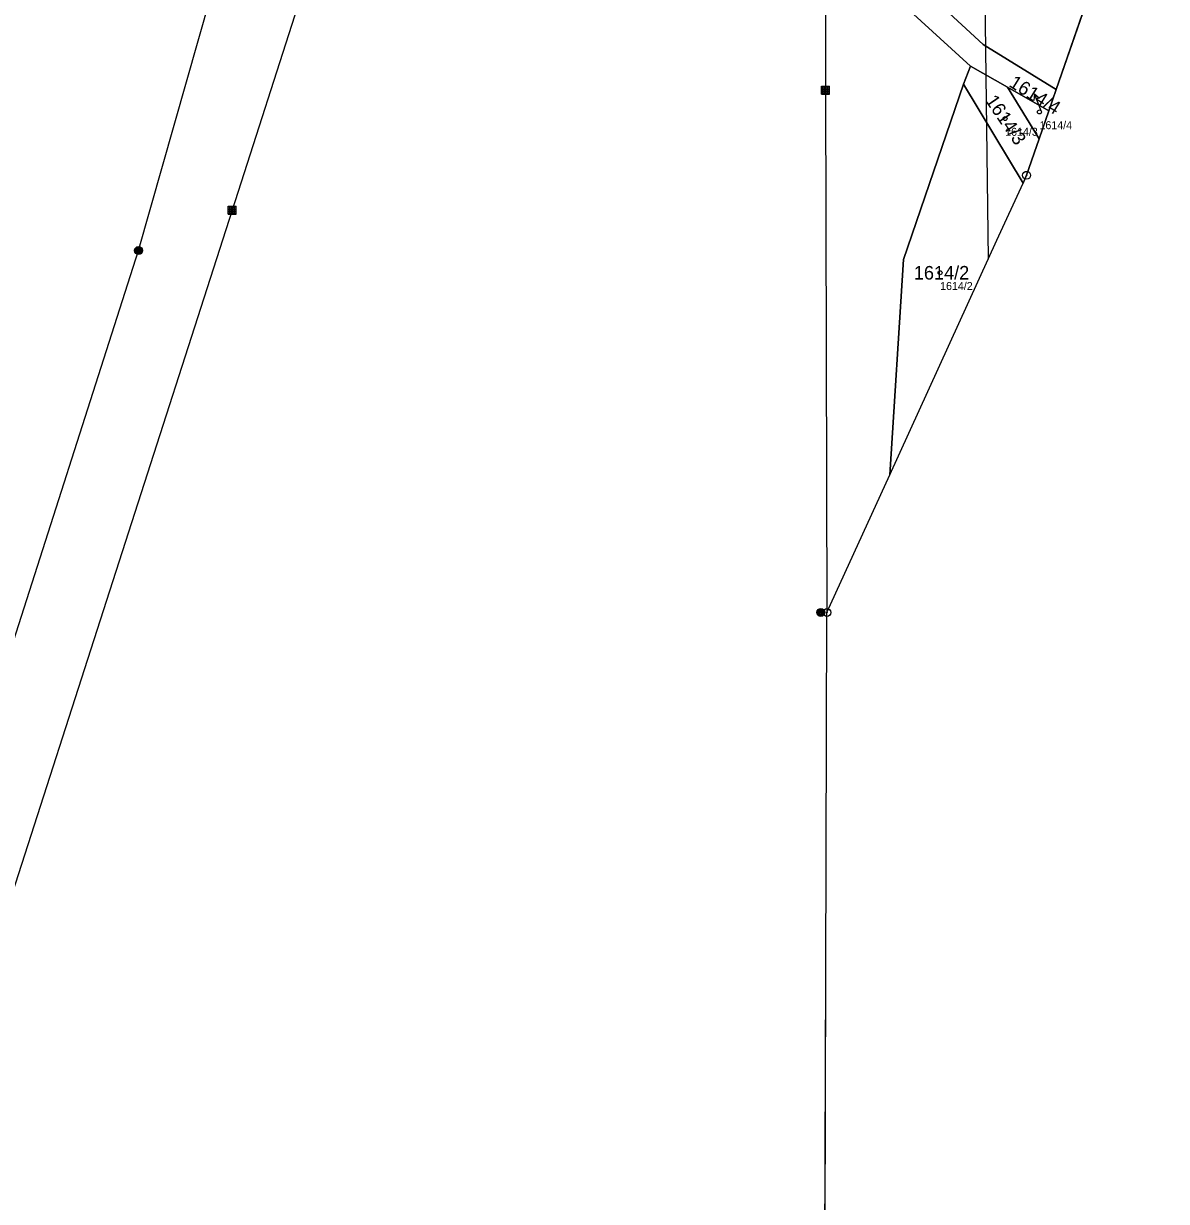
# Model space of a CAD drawing. Extents: x -653098 to -649479, y -997642 to -992666.
# Drawn here: x -650072.7 to -649929.3, y -996261.8 to -996114 of the extents above; entities that cross this region are included whole.
import ezdxf

# ---------------------------------------------------------------- set-up
doc = ezdxf.new("R2010")
doc.units = 0
for name, color, linetype in [('Definiční body', 7, 'Continuous'), ('Hranice parcel', 7, 'Continuous'), ('Parcelní čísla', 7, 'Continuous'), ('Polygon ku', 7, 'Continuous'), ('Polygon parcely', 7, 'Continuous'), ('Pop  PČ popisy', 7, 'Continuous'), ('Poz předměty', 7, 'Continuous'), ('Značky bodu BP', 7, 'Continuous')]:
    doc.layers.add(name, color=color, linetype=linetype)

msp = doc.modelspace()

# ---------------------------------------------------------------- linework, layer by layer
at = {"layer": 'Definiční body'}
for centre in [(-649949.5, -996125.94), (-649945.19, -996125.11), (-649957.66, -996145.29)]:
    msp.add_circle(centre, 0.25, dxfattribs=at)
at = {"layer": 'Hranice parcel'}
for p, q in [((-649929.26, -996082.31), (-649943.08, -996122.27)), ((-649954.71, -996121.6), (-649953.84, -996119.34)), ((-649953.84, -996119.34), (-649949.2, -996122)), ((-649947.25, -996134.03), (-649954.71, -996121.6)), ((-649945.22, -996128.48), (-649949.2, -996122)), ((-649949.2, -996122), (-649944.01, -996124.97)), ((-649943.08, -996122.27), (-649944.01, -996124.97)), ((-649944.01, -996124.97), (-649945.22, -996128.48)), ((-649950.53, -996141.2), (-649947.25, -996134.03)), ((-649972.15, -996279.43), (-649972, -996233.26))]:
    msp.add_line(p, q, dxfattribs=at)
for points in [[(-650075.91, -996004.07), (-650029.25, -996032.82), (-649991.3, -996074.8), (-649974.81, -996100.19), (-649953.84, -996119.34)], [(-649943.08, -996122.27), (-649952.27, -996116.65), (-649972.65, -996097.83), (-649990.06, -996071.79), (-649992.19, -996069.45)], [(-649963.97, -996170.64), (-649962.25, -996143.62), (-649954.71, -996121.6)], [(-649945.22, -996128.48), (-649946.81, -996133.06), (-649947.25, -996134.03)], [(-649963.97, -996170.64), (-649951.62, -996143.59), (-649950.53, -996141.2)], [(-649972, -996233.26), (-649971.86, -996187.93), (-649963.97, -996170.64)]]:
    msp.add_lwpolyline(points, dxfattribs=at)
at = {"layer": 'Polygon ku'}
msp.add_lwpolyline([(-649972.15, -996279.43), (-649972, -996233.26), (-649971.86, -996187.93), (-649963.97, -996170.64), (-649951.62, -996143.59), (-649950.53, -996141.2), (-649947.25, -996134.03), (-649946.81, -996133.06), (-649945.22, -996128.48), (-649944.01, -996124.97), (-649943.08, -996122.27), (-649929.26, -996082.31)], dxfattribs=at)
at = {"layer": 'Polygon parcely'}
for points in [[(-650075.91, -996004.07), (-650029.25, -996032.82), (-649991.3, -996074.8), (-649974.81, -996100.19), (-649953.84, -996119.34), (-649949.2, -996122), (-649944.01, -996124.97), (-649943.08, -996122.27), (-649952.27, -996116.65), (-649972.65, -996097.83), (-649990.06, -996071.79), (-649992.19, -996069.45), (-650027.51, -996030.54), (-650069.66, -996004.21), (-650071.01, -996004.61), (-650081.06, -995998.05)], [(-650233.29, -996294.4), (-650223.57, -996335.49), (-650204.5, -996345.31), (-650186.57, -996347.98), (-650137.9, -996342.94), (-650094.67, -996339.52), (-650039.92, -996333.93), (-650017.95, -996329.8), (-649972.15, -996279.43), (-649972, -996233.26), (-649971.86, -996187.93), (-649963.97, -996170.64), (-649962.25, -996143.62), (-649954.71, -996121.6), (-649953.84, -996119.34), (-649974.81, -996100.19), (-649991.3, -996074.8), (-650029.25, -996032.82), (-650075.91, -996004.07), (-650117.58, -995999.29), (-650160.46, -996002.58), (-650205.34, -996008.98), (-650218.92, -996066.13), (-650232.37, -996115.84)]]:
    msp.add_lwpolyline(points, dxfattribs=at)
for points in [[(-649930.66, -996082.83), (-649937.4, -996093.52), (-649944.99, -996110.01), (-649965.07, -996087.98), (-649970.51, -996082.01), (-649975.32, -996076.73), (-649976.66, -996075.4), (-649978.68, -996073.41), (-649983.83, -996068.32), (-649988.36, -996064.44), (-649989.96, -996063.07), (-649992.19, -996069.45), (-649990.06, -996071.79), (-649972.65, -996097.83), (-649952.27, -996116.65), (-649943.08, -996122.27), (-649929.26, -996082.31)], [(-649949.2, -996122), (-649953.84, -996119.34), (-649954.71, -996121.6), (-649947.25, -996134.03), (-649946.81, -996133.06), (-649945.22, -996128.48)], [(-649950.53, -996141.2), (-649947.25, -996134.03), (-649954.71, -996121.6), (-649962.25, -996143.62), (-649963.97, -996170.64), (-649951.62, -996143.59)], [(-649944.01, -996124.97), (-649949.2, -996122), (-649945.22, -996128.48)]]:
    msp.add_lwpolyline(points, close=True, dxfattribs=at)
at = {"layer": 'Pop  PČ popisy'}
for p, q in [((-649945.83, -996122.82), (-649945.89, -996123.68)), ((-649944.96, -996124.96), (-649945.83, -996122.82)), ((-649945.83, -996122.82), (-649945.18, -996123.39))]:
    msp.add_line(p, q, dxfattribs=at)
at = {"layer": 'Poz předměty'}
for p, q in [((-649953.76, -995972.64), (-649951.62, -996143.59)), ((-649972.05, -996038.8), (-649972.06, -996122.39)), ((-650018.21, -996049.33), (-650046.5, -996137.45)), ((-650058.25, -996142.5), (-650041.11, -996082.32)), ((-649972.56, -996121.89), (-649971.56, -996121.89)), ((-649972.56, -996122.89), (-649972.56, -996121.89)), ((-649972.56, -996122.09), (-649971.56, -996122.09)), ((-649972.56, -996122.29), (-649971.56, -996122.29)), ((-649972.56, -996122.49), (-649971.56, -996122.49)), ((-649972.56, -996122.69), (-649971.56, -996122.69)), ((-649972.56, -996122.89), (-649971.56, -996122.89)), ((-649972.36, -996122.89), (-649972.36, -996121.89)), ((-649972.16, -996122.89), (-649972.16, -996121.89)), ((-649972.06, -996122.39), (-649971.86, -996187.93)), ((-649971.96, -996122.89), (-649971.96, -996121.89)), ((-649971.76, -996122.89), (-649971.76, -996121.89)), ((-649971.56, -996122.89), (-649971.56, -996121.89)), ((-650046.5, -996137.45), (-650075.72, -996228.12)), ((-650047, -996136.95), (-650046, -996136.95)), ((-650047, -996137.95), (-650047, -996136.95)), ((-650047, -996137.15), (-650046, -996137.15)), ((-650047, -996137.35), (-650046, -996137.35)), ((-650047, -996137.55), (-650046, -996137.55)), ((-650047, -996137.75), (-650046, -996137.75)), ((-650046.8, -996137.95), (-650046.8, -996136.95)), ((-650046.6, -996137.95), (-650046.6, -996136.95)), ((-650046.4, -996137.95), (-650046.4, -996136.95)), ((-650046.2, -996137.95), (-650046.2, -996136.95)), ((-650046, -996137.95), (-650046, -996136.95)), ((-650047, -996137.95), (-650046, -996137.95)), ((-650082.35, -996217.71), (-650058.25, -996142.5))]:
    msp.add_line(p, q, dxfattribs=at)
for centre, radius in [((-650058.25, -996142.5), 0.5), ((-650058.25, -996142.5), 0.4), ((-650058.25, -996142.5), 0.3), ((-650058.25, -996142.5), 0.2), ((-650058.25, -996142.5), 0.1), ((-649972.63, -996187.92), 0.5), ((-649972.63, -996187.92), 0.4), ((-649972.63, -996187.92), 0.3), ((-649972.63, -996187.92), 0.2), ((-649972.63, -996187.92), 0.1)]:
    msp.add_circle(centre, radius, dxfattribs=at)
at = {"layer": 'Značky bodu BP'}
for centre, radius in [((-649946.81, -996133.06), 0.5), ((-649946.81, -996133.06), 0.0303), ((-649971.86, -996187.93), 0.5), ((-649971.86, -996187.93), 0.0303)]:
    msp.add_circle(centre, radius, dxfattribs=at)

# ---------------------------------------------------------------- texts
at = {"layer": 'Definiční body'}
for s, p in [('1614/3', (-649949.5, -996128.1)), ('1614/4', (-649945.19, -996127.27)), ('1614/2', (-649957.66, -996147.45))]:
    msp.add_text(s, height=1, dxfattribs=at).set_placement(p)
at = {"layer": 'Parcelní čísla'}
for s, rotation, p in [('1614/4', 328, (-649949.14, -996121.83)), ('1614/3', 304, (-649952.05, -996123.67))]:
    msp.add_text(s, height=1.7, rotation=rotation, dxfattribs=at).set_placement(p)
msp.add_text('1614/2', height=1.7, dxfattribs=at).set_placement((-649960.96, -996146.14))

doc.saveas('drawing.dxf')
